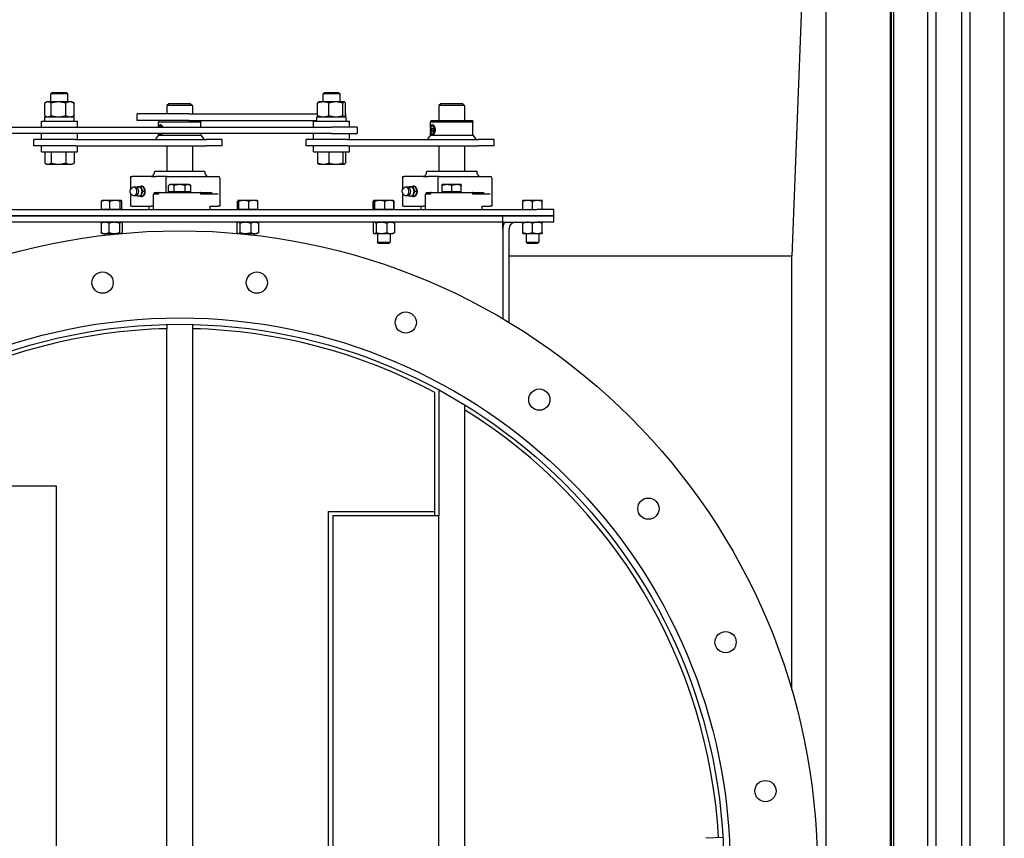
# Model space of a CAD drawing. Header units: inches. Extents: x 18 to 846, y -44 to 561.
# Tile 569 of 637: x 378 to 407, y 462 to 486. Entities that reach past the tile are written whole.
import ezdxf

# ---------------------------------------------------------------- set-up
doc = ezdxf.new("R2010")
doc.units = ezdxf.units.IN
doc.header["$LTSCALE"] = 24
doc.header["$MEASUREMENT"] = 0
doc.layers.add('Visible (ANSI)', color=7, linetype='Continuous', lineweight=30)

msp = doc.modelspace()

# ---------------------------------------------------------------- linework, layer by layer
at = {"layer": 'Visible (ANSI)'}
for p, q in [((403.45343, 415.43668), (403.45343, 505.98668)), ((401.55343, 504.08668), (400.55343, 478.71168)), ((401.55343, 504.08668), (401.55343, 417.33668)), ((403.47343, 504.08668), (403.47343, 417.33668)), ((403.55343, 417.33668), (403.55343, 504.08668)), ((404.55343, 417.33668), (404.55343, 504.08668)), ((404.80343, 417.33668), (404.80343, 504.08668)), ((405.55343, 420.08668), (405.55343, 504.08668)), ((405.80343, 420.08668), (405.80343, 504.08668)), ((406.80343, 417.33668), (406.80343, 504.08668)), ((378.81508, 483.53469), (378.76789, 483.48892)), ((379.26789, 483.48892), (378.76789, 483.48892)), ((378.76789, 483.25368), (378.76789, 483.48892)), ((378.81508, 483.53469), (379.22071, 483.53469)), ((379.22071, 483.53469), (379.26789, 483.48892)), ((379.26789, 483.25368), (379.26789, 483.48892)), ((386.81508, 483.53469), (386.76789, 483.48892)), ((387.26789, 483.48892), (386.76789, 483.48892)), ((386.76789, 483.25368), (386.76789, 483.48892)), ((386.81508, 483.53469), (387.22071, 483.53469)), ((387.22071, 483.53469), (387.26789, 483.48892)), ((387.26789, 483.25368), (387.26789, 483.48892)), ((378.58656, 482.84918), (378.58656, 483.22019)), ((378.64289, 483.25368), (378.60428, 483.23139)), ((378.67791, 483.25368), (378.64289, 483.25368)), ((378.98492, 483.25368), (378.67791, 483.25368)), ((378.76926, 482.84918), (378.76926, 483.22019)), ((379.32491, 483.25368), (378.98492, 483.25368)), ((379.20059, 482.84918), (379.20059, 483.22019)), ((379.39289, 483.25368), (379.32491, 483.25368)), ((379.39289, 483.25368), (379.43151, 483.23139)), ((379.44923, 482.84918), (379.44923, 483.22019)), ((382.24093, 483.21168), (382.17843, 483.14918)), ((382.92843, 483.14918), (382.17843, 483.14918)), ((382.17843, 483.14918), (382.17843, 482.89918)), ((382.24093, 483.21168), (382.86593, 483.21168)), ((382.86593, 483.21168), (382.92843, 483.14918)), ((382.92843, 483.14918), (382.92843, 482.89918)), ((386.61083, 482.84918), (386.61083, 483.22019)), ((386.64289, 483.25368), (386.63703, 483.2503)), ((386.77652, 483.25368), (386.64289, 483.25368)), ((387.14575, 483.25368), (386.77652, 483.25368)), ((386.94222, 482.84918), (386.94222, 483.22019)), ((387.38712, 483.25368), (387.14575, 483.25368)), ((387.34928, 482.84918), (387.34928, 483.22019)), ((387.39289, 483.25368), (387.38712, 483.25368)), ((387.39289, 483.25368), (387.39876, 483.2503)), ((387.42496, 482.84918), (387.42496, 483.22019)), ((390.24093, 483.21168), (390.17843, 483.14918)), ((390.92843, 483.14918), (390.17843, 483.14918)), ((390.17843, 483.14918), (390.17843, 482.71168)), ((390.24093, 483.21168), (390.86593, 483.21168)), ((390.86593, 483.21168), (390.92843, 483.14918)), ((390.92843, 483.14918), (390.92843, 482.71168)), ((378.48639, 482.69068), (379.54939, 482.69068)), ((378.48639, 482.51368), (378.48639, 482.69068)), ((378.58339, 482.81568), (379.45239, 482.81568)), ((378.58339, 482.69068), (378.58339, 482.81568)), ((378.64289, 482.81568), (378.60428, 482.83798)), ((379.39289, 482.81568), (379.43151, 482.83798)), ((379.45239, 482.69068), (379.45239, 482.81568)), ((379.54939, 482.51368), (379.54939, 482.69068)), ((382.81808, 482.89918), (381.30343, 482.89918)), ((381.30343, 482.71168), (381.30343, 482.89918)), ((382.81808, 482.71168), (381.30343, 482.71168)), ((381.9435, 482.71168), (381.92843, 482.65543)), ((382.81808, 482.89918), (386.61083, 482.89918)), ((382.81808, 482.71168), (386.58339, 482.71168)), ((383.16336, 482.71168), (383.17843, 482.65543)), ((386.48639, 482.69068), (387.54939, 482.69068)), ((386.48639, 482.51368), (386.48639, 482.69068)), ((386.58339, 482.81568), (387.45239, 482.81568)), ((386.58339, 482.69068), (386.58339, 482.81568)), ((386.64289, 482.81568), (386.63703, 482.81907)), ((387.39289, 482.81568), (387.39876, 482.81907)), ((387.42496, 482.89918), (387.44183, 482.89918)), ((387.44183, 482.81568), (387.44183, 482.89918)), ((387.45239, 482.69068), (387.45239, 482.81568)), ((387.54939, 482.51368), (387.54939, 482.69068)), ((389.9435, 482.71168), (389.92843, 482.65543)), ((389.9435, 482.71168), (391.16336, 482.71168)), ((391.16336, 482.71168), (391.17843, 482.65543)), ((371.01789, 482.51368), (387.01789, 482.51368)), ((383.17843, 482.65543), (381.92843, 482.65543)), ((381.92843, 482.51368), (381.92843, 482.65543)), ((383.17843, 482.51368), (383.17843, 482.65543)), ((387.76789, 482.51368), (387.01789, 482.51368)), ((387.76789, 482.51368), (387.76789, 482.32618)), ((391.17843, 482.65543), (389.92843, 482.65543)), ((389.92843, 482.47693), (389.92843, 482.65543)), ((389.95742, 482.43043), (389.97019, 482.48456)), ((389.95742, 482.43043), (390.00848, 482.43043)), ((389.97019, 482.37631), (389.95742, 482.43043)), ((389.97019, 482.48456), (389.99572, 482.48456)), ((389.99572, 482.48456), (390.00848, 482.43043)), ((390.00848, 482.43043), (389.99572, 482.37631)), ((391.17843, 482.27098), (391.17843, 482.65543)), ((387.01789, 482.32618), (371.01789, 482.32618)), ((379.49253, 482.14918), (378.26789, 482.14918)), ((378.26789, 481.96168), (378.26789, 482.14918)), ((378.48639, 482.14918), (378.48639, 482.32618)), ((379.49253, 482.14918), (383.34449, 482.14918)), ((379.54939, 482.14918), (379.54939, 482.32618)), ((381.92843, 482.27098), (381.83156, 482.14918)), ((381.92843, 482.27098), (381.92843, 482.32618)), ((381.92843, 482.27098), (381.98295, 482.27098)), ((381.98295, 482.27098), (383.17843, 482.27098)), ((383.17843, 482.27098), (383.17843, 482.32618)), ((383.17843, 482.27098), (383.2753, 482.14918)), ((383.80343, 482.14918), (383.34449, 482.14918)), ((383.80343, 481.96168), (383.80343, 482.14918)), ((387.49253, 482.14918), (386.26789, 482.14918)), ((386.26789, 481.96168), (386.26789, 482.14918)), ((386.48639, 482.14918), (386.48639, 482.32618)), ((387.01789, 482.32618), (387.76789, 482.32618)), ((387.49253, 482.14918), (391.34449, 482.14918)), ((387.54939, 482.14918), (387.54939, 482.32618)), ((389.92843, 482.27098), (389.83156, 482.14918)), ((389.92843, 482.27098), (389.92843, 482.38394)), ((389.92843, 482.27098), (389.98295, 482.27098)), ((389.99572, 482.37631), (389.97019, 482.37631)), ((389.98295, 482.27098), (391.17843, 482.27098)), ((391.17843, 482.27098), (391.2753, 482.14918)), ((391.80343, 482.14918), (391.34449, 482.14918)), ((391.80343, 481.96168), (391.80343, 482.14918)), ((379.49253, 481.96168), (378.26789, 481.96168)), ((378.48639, 481.78468), (378.48639, 481.96168)), ((379.49253, 481.96168), (383.34449, 481.96168)), ((379.54939, 481.78468), (379.54939, 481.96168)), ((382.17843, 481.96168), (382.17843, 481.21168)), ((382.92843, 481.96168), (382.92843, 481.21168)), ((383.80343, 481.96168), (383.34449, 481.96168)), ((387.49253, 481.96168), (386.26789, 481.96168)), ((386.48639, 481.78468), (386.48639, 481.96168)), ((387.49253, 481.96168), (391.34449, 481.96168)), ((387.54939, 481.78468), (387.54939, 481.96168)), ((390.17843, 481.96168), (390.17843, 481.21168)), ((390.92843, 481.96168), (390.92843, 481.21168)), ((391.80343, 481.96168), (391.34449, 481.96168)), ((378.48639, 481.78468), (379.54939, 481.78468)), ((378.58656, 481.78468), (378.58656, 481.45418)), ((378.76926, 481.78468), (378.76926, 481.45418)), ((379.20059, 481.78468), (379.20059, 481.45418)), ((379.44923, 481.78468), (379.44923, 481.45418)), ((386.48639, 481.78468), (387.54939, 481.78468)), ((386.61083, 481.78468), (386.61083, 481.45418)), ((386.94222, 481.78468), (386.94222, 481.45418)), ((387.34928, 481.78468), (387.34928, 481.45418)), ((387.42496, 481.78468), (387.42496, 481.45418)), ((378.64289, 481.42068), (378.60428, 481.44298)), ((378.64289, 481.42068), (378.67791, 481.42068)), ((378.67791, 481.42068), (378.98492, 481.42068)), ((378.98492, 481.42068), (379.32491, 481.42068)), ((379.32491, 481.42068), (379.39289, 481.42068)), ((379.39289, 481.42068), (379.43151, 481.44298)), ((386.64289, 481.42068), (386.63703, 481.42407)), ((386.64289, 481.42068), (386.77652, 481.42068)), ((386.77652, 481.42068), (387.14575, 481.42068)), ((387.14575, 481.42068), (387.38712, 481.42068)), ((387.38712, 481.42068), (387.39289, 481.42068)), ((387.39289, 481.42068), (387.39876, 481.42407)), ((381.11944, 481.05543), (381.14873, 481.05543)), ((381.11944, 480.68952), (381.11944, 481.05543)), ((381.71442, 481.05543), (381.14873, 481.05543)), ((381.71442, 481.05543), (381.85584, 481.05543)), ((381.81918, 481.21168), (383.28768, 481.21168)), ((382.18452, 481.05543), (381.85584, 481.05543)), ((382.14535, 481.00543), (382.14535, 480.58668)), ((382.18452, 481.05543), (383.69093, 481.05543)), ((383.74093, 480.18668), (383.74093, 481.00543)), ((389.11944, 481.05543), (389.14873, 481.05543)), ((389.11944, 480.68952), (389.11944, 481.05543)), ((389.71442, 481.05543), (389.14873, 481.05543)), ((389.71442, 481.05543), (389.85584, 481.05543)), ((389.81918, 481.21168), (391.28768, 481.21168)), ((390.18452, 481.05543), (389.85584, 481.05543)), ((390.14535, 481.00543), (390.14535, 480.58668)), ((390.18452, 481.05543), (391.69093, 481.05543)), ((391.74093, 480.18668), (391.74093, 481.00543)), ((381.12693, 480.69744), (381.15924, 480.72682)), ((381.47913, 480.75885), (381.41302, 480.75885)), ((382.22868, 480.61169), (382.22868, 480.79594)), ((382.27218, 480.82106), (382.23003, 480.79673)), ((382.30884, 480.82106), (382.27218, 480.82106)), ((382.55137, 480.82106), (382.30884, 480.82106)), ((382.38899, 480.61169), (382.38899, 480.79594)), ((382.79596, 480.82106), (382.55137, 480.82106)), ((382.71374, 480.61169), (382.71374, 480.79594)), ((382.83468, 480.82106), (382.79596, 480.82106)), ((382.83468, 480.82106), (382.87683, 480.79673)), ((382.87818, 480.61169), (382.87818, 480.79594)), ((389.12693, 480.69744), (389.15924, 480.72682)), ((389.47913, 480.75885), (389.41302, 480.75885)), ((390.4128, 480.82106), (390.27218, 480.82106)), ((390.27218, 480.61169), (390.27218, 480.79594)), ((390.69405, 480.82106), (390.4128, 480.82106)), ((390.55343, 480.61169), (390.55343, 480.79594)), ((390.83468, 480.82106), (390.69405, 480.82106)), ((390.83468, 480.61169), (390.83468, 480.79594)), ((381.11944, 480.18668), (381.11944, 480.5526)), ((381.12693, 480.54468), (381.15924, 480.5153)), ((381.47913, 480.48326), (381.41302, 480.48326)), ((381.53538, 480.62106), (381.46927, 480.62106)), ((381.77133, 480.53668), (381.77133, 480.08668)), ((381.9332, 480.53668), (381.77133, 480.53668)), ((381.80001, 480.58668), (381.80001, 480.53668)), ((381.80001, 480.58668), (381.9332, 480.58668)), ((381.9332, 480.58668), (381.9332, 480.53668)), ((381.94431, 480.58668), (381.9332, 480.58668)), ((381.94431, 480.58668), (383.16255, 480.58668)), ((382.38899, 480.61169), (382.22868, 480.61169)), ((382.3003, 480.61169), (382.3003, 480.58668)), ((382.71374, 480.61169), (382.38899, 480.61169)), ((382.87818, 480.61169), (382.71374, 480.61169)), ((382.80655, 480.61169), (382.80655, 480.58668)), ((383.17365, 480.58668), (383.16255, 480.58668)), ((383.17365, 480.58668), (383.49792, 480.58668)), ((383.17365, 480.53668), (383.17365, 480.58668)), ((383.68253, 480.53668), (383.17365, 480.53668)), ((383.49792, 480.53668), (383.49792, 480.58668)), ((389.11944, 480.18668), (389.11944, 480.5526)), ((389.12693, 480.54468), (389.15924, 480.5153)), ((389.47913, 480.48326), (389.41302, 480.48326)), ((389.53538, 480.62106), (389.46927, 480.62106)), ((389.77133, 480.53668), (389.77133, 480.08668)), ((389.9332, 480.53668), (389.77133, 480.53668)), ((389.80001, 480.58668), (389.80001, 480.53668)), ((389.80001, 480.58668), (389.9332, 480.58668)), ((389.9332, 480.58668), (389.9332, 480.53668)), ((389.94431, 480.58668), (389.9332, 480.58668)), ((389.94431, 480.58668), (391.16255, 480.58668)), ((390.55343, 480.61169), (390.27218, 480.61169)), ((390.3003, 480.61169), (390.3003, 480.58668)), ((390.83468, 480.61169), (390.55343, 480.61169)), ((390.80655, 480.61169), (390.80655, 480.58668)), ((391.17365, 480.58668), (391.16255, 480.58668)), ((391.17365, 480.58668), (391.49792, 480.58668)), ((391.17365, 480.53668), (391.17365, 480.58668)), ((391.68253, 480.53668), (391.17365, 480.53668)), ((391.49792, 480.53668), (391.49792, 480.58668)), ((372.05343, 480.08668), (393.05343, 480.08668)), ((380.25018, 480.08669), (380.25018, 480.32959)), ((380.37596, 480.08669), (380.25018, 480.08669)), ((380.27243, 480.35469), (380.2688, 480.35259)), ((380.37596, 480.35469), (380.27243, 480.35469)), ((380.27243, 480.08669), (380.27243, 480.08668)), ((380.65338, 480.35469), (380.37596, 480.35469)), ((380.50175, 480.08669), (380.37596, 480.08669)), ((380.50175, 480.08669), (380.50175, 480.32959)), ((380.65338, 480.08669), (380.50175, 480.08669)), ((380.83084, 480.35469), (380.65338, 480.35469)), ((380.805, 480.08669), (380.65338, 480.08669)), ((380.805, 480.08669), (380.805, 480.32959)), ((380.83084, 480.08669), (380.805, 480.08669)), ((380.83443, 480.35469), (380.83084, 480.35469)), ((380.85668, 480.08669), (380.83084, 480.08669)), ((380.83443, 480.35469), (380.83806, 480.35259)), ((380.83443, 480.08669), (380.83443, 480.08668)), ((380.85668, 480.08669), (380.85668, 480.32959)), ((381.14873, 480.18668), (381.11944, 480.18668)), ((381.14873, 480.18668), (381.71442, 480.18668)), ((381.656, 480.08668), (381.656, 480.18668)), ((381.77022, 480.18668), (381.71442, 480.18668)), ((381.77022, 480.18668), (381.77022, 480.08668)), ((383.44865, 480.18668), (383.68253, 480.18668)), ((383.44865, 480.08668), (383.44865, 480.18668)), ((383.45086, 480.08668), (383.45086, 480.18668)), ((383.74093, 480.18668), (383.68253, 480.18668)), ((384.25634, 480.08669), (384.25634, 480.32959)), ((384.27412, 480.08669), (384.25634, 480.08669)), ((384.27243, 480.35469), (384.27073, 480.3537)), ((384.27412, 480.35469), (384.27243, 480.35469)), ((384.27243, 480.08669), (384.27243, 480.08668)), ((384.44045, 480.35469), (384.27412, 480.35469)), ((384.2919, 480.08669), (384.27412, 480.08669)), ((384.2919, 480.08669), (384.2919, 480.32959)), ((384.44045, 480.08669), (384.2919, 480.08669)), ((384.71975, 480.35469), (384.44045, 480.35469)), ((384.58899, 480.08669), (384.44045, 480.08669)), ((384.58899, 480.08669), (384.58899, 480.32959)), ((384.71975, 480.08669), (384.58899, 480.08669)), ((384.83443, 480.35469), (384.71975, 480.35469)), ((384.85052, 480.08669), (384.71975, 480.08669)), ((384.83443, 480.35469), (384.83613, 480.3537)), ((384.83443, 480.08669), (384.83443, 480.08668)), ((384.85052, 480.08669), (384.85052, 480.32959)), ((388.24255, 480.08669), (388.24255, 480.32959)), ((388.25634, 480.08669), (388.24255, 480.08669)), ((388.25634, 480.08669), (388.25634, 480.32959)), ((388.27412, 480.08669), (388.25634, 480.08669)), ((388.27073, 480.3537), (388.26462, 480.35018)), ((388.27243, 480.35469), (388.27073, 480.3537)), ((388.27412, 480.35469), (388.27243, 480.35469)), ((388.27243, 480.08669), (388.27243, 480.08668)), ((388.44045, 480.35469), (388.27412, 480.35469)), ((388.2919, 480.08669), (388.27412, 480.08669)), ((388.2919, 480.08669), (388.2919, 480.32959)), ((388.44045, 480.08669), (388.2919, 480.08669)), ((388.71975, 480.35469), (388.44045, 480.35469)), ((388.58899, 480.08669), (388.44045, 480.08669)), ((388.58899, 480.08669), (388.58899, 480.32959)), ((388.71975, 480.08669), (388.58899, 480.08669)), ((388.83443, 480.35469), (388.71975, 480.35469)), ((388.85052, 480.08669), (388.71975, 480.08669)), ((388.83443, 480.35469), (388.83613, 480.3537)), ((388.83443, 480.08669), (388.83443, 480.08668)), ((388.83613, 480.3537), (388.84224, 480.35018)), ((388.85052, 480.08669), (388.85052, 480.32959)), ((388.86431, 480.08669), (388.85052, 480.08669)), ((388.86431, 480.08669), (388.86431, 480.32959)), ((389.14873, 480.18668), (389.11944, 480.18668)), ((389.14873, 480.18668), (389.71442, 480.18668)), ((389.656, 480.08668), (389.656, 480.18668)), ((389.77022, 480.18668), (389.71442, 480.18668)), ((389.77022, 480.18668), (389.77022, 480.08668)), ((391.44865, 480.18668), (391.68253, 480.18668)), ((391.44865, 480.08668), (391.44865, 480.18668)), ((391.45086, 480.08668), (391.45086, 480.18668)), ((391.74093, 480.18668), (391.68253, 480.18668)), ((392.78793, 480.35468), (392.64743, 480.35468)), ((392.64743, 480.08668), (392.64743, 480.32958)), ((393.06893, 480.35468), (392.78793, 480.35468)), ((392.92843, 480.08668), (392.92843, 480.32958)), ((393.55343, 480.08668), (393.05343, 480.08668)), ((393.20943, 480.35468), (393.06893, 480.35468)), ((393.20943, 480.08668), (393.20943, 480.32958)), ((393.55343, 479.89918), (393.55343, 480.08668)), ((372.05343, 479.89918), (393.05343, 479.89918)), ((392.05343, 479.89918), (373.05343, 479.89918)), ((393.05343, 479.89918), (392.05343, 479.89918)), ((392.05343, 479.71168), (392.05343, 479.89918)), ((392.05343, 479.71168), (392.05343, 479.89918)), ((393.55343, 479.89918), (393.05343, 479.89918)), ((393.05343, 479.89918), (393.55343, 479.89918)), ((393.55343, 479.71168), (393.55343, 479.89918)), ((392.05343, 479.71168), (373.05343, 479.71168)), ((380.24048, 479.68654), (380.24048, 479.40783)), ((380.27193, 479.71168), (380.26291, 479.70647)), ((380.47306, 479.68654), (380.47306, 479.40783)), ((380.786, 479.68654), (380.786, 479.40783)), ((380.83493, 479.71168), (380.84395, 479.70647)), ((380.86637, 479.68654), (380.86637, 479.40783)), ((384.23833, 479.68654), (384.23833, 479.40783)), ((384.27193, 479.71168), (384.26089, 479.70531)), ((384.32678, 479.68654), (384.32678, 479.40783)), ((384.64188, 479.68654), (384.64188, 479.40783)), ((384.83493, 479.71168), (384.84597, 479.70531)), ((384.86853, 479.68654), (384.86853, 479.40783)), ((388.23833, 479.68654), (388.23833, 479.40783)), ((388.27193, 479.71168), (388.26089, 479.70531)), ((388.32678, 479.68654), (388.32678, 479.40783)), ((388.64188, 479.68654), (388.64188, 479.40783)), ((388.83493, 479.71168), (388.84597, 479.70531)), ((388.86853, 479.68654), (388.86853, 479.40783)), ((392.05343, 479.71168), (393.05343, 479.71168)), ((392.05343, 479.52418), (392.05343, 479.71168)), ((392.05343, 479.52418), (392.05343, 476.87685)), ((392.24093, 476.76518), (392.24093, 479.52418)), ((392.64693, 479.40783), (392.64693, 479.68654)), ((392.92843, 479.40783), (392.92843, 479.68654)), ((393.55343, 479.71168), (393.05343, 479.71168)), ((393.20993, 479.40783), (393.20993, 479.68654)), ((380.27193, 479.38268), (380.26291, 479.38789)), ((380.27193, 479.38268), (380.35677, 479.38268)), ((380.35677, 479.38268), (380.62953, 479.38268)), ((380.36593, 479.38268), (380.36593, 479.33364)), ((380.62953, 479.38268), (380.82619, 479.38268)), ((380.74093, 479.38268), (380.74093, 479.37387)), ((380.82619, 479.38268), (380.83405, 479.38268)), ((380.8351, 479.38278), (380.84395, 479.38789)), ((384.27176, 479.38278), (384.26089, 479.38906)), ((384.27281, 479.38268), (384.28255, 479.38268)), ((384.28255, 479.38268), (384.48433, 479.38268)), ((384.36593, 479.38268), (384.36593, 479.37387)), ((384.48433, 479.38268), (384.7552, 479.38268)), ((384.74093, 479.38268), (384.74093, 479.33364)), ((384.7552, 479.38268), (384.83493, 479.38268)), ((384.83493, 479.38268), (384.84597, 479.38906)), ((388.27193, 479.38268), (388.26089, 479.38906)), ((388.27193, 479.38268), (388.28255, 479.38268)), ((388.28255, 479.38268), (388.48433, 479.38268)), ((388.36593, 479.38268), (388.36593, 479.12385)), ((388.48433, 479.38268), (388.7552, 479.38268)), ((388.74093, 479.38268), (388.74093, 479.12385)), ((388.7552, 479.38268), (388.83493, 479.38268)), ((388.83493, 479.38268), (388.84597, 479.38906)), ((392.64693, 479.38268), (392.78768, 479.38268)), ((392.74093, 479.38268), (392.74093, 479.12385)), ((392.78768, 479.38268), (393.06918, 479.38268)), ((393.06918, 479.38268), (393.20993, 479.38268)), ((393.11593, 479.38268), (393.11593, 479.12385)), ((388.36593, 479.12385), (388.74093, 479.12385)), ((388.40427, 479.08668), (388.36593, 479.12385)), ((388.70259, 479.08668), (388.40427, 479.08668)), ((388.70259, 479.08668), (388.74093, 479.12385)), ((392.74093, 479.12385), (393.11593, 479.12385)), ((392.77927, 479.08668), (392.74093, 479.12385)), ((393.07759, 479.08668), (392.77927, 479.08668)), ((393.07759, 479.08668), (393.11593, 479.12385)), ((400.55343, 478.71168), (392.24093, 478.71168)), ((400.55343, 465.96168), (400.55343, 478.71168)), ((382.17843, 476.70729), (382.17843, 476.58225)), ((382.92843, 476.70729), (382.92843, 476.58225)), ((382.17843, 444.84111), (382.17843, 476.58225)), ((382.92843, 476.58225), (382.92843, 444.84111)), ((390.05343, 471.20331), (390.05343, 474.70331)), ((390.17843, 474.77793), (390.17843, 471.07831)), ((390.92843, 474.34471), (390.92843, 474.19779)), ((390.92843, 474.19779), (390.92843, 447.22558)), ((378.92843, 471.95331), (375.05343, 471.95331)), ((378.92843, 449.47006), (378.92843, 471.95331)), ((386.92843, 471.20331), (390.05343, 471.20331)), ((386.92843, 450.22006), (386.92843, 471.20331)), ((390.05343, 471.07831), (390.05343, 471.20331)), ((390.17843, 471.07831), (387.05343, 471.07831)), ((387.05343, 471.07831), (387.05343, 450.34506)), ((390.17843, 450.34506), (390.17843, 471.07831)), ((398.5277, 461.61877), (398.0285, 461.59042))]:
    msp.add_line(p, q, dxfattribs=at)
for centre, radius in [((382.55343, 460.71168), 18.75), ((380.28554, 477.93804), 0.3125), ((384.82132, 477.93804), 0.3125), ((382.55343, 460.71168), 16.1875), ((389.20255, 476.76409), 0.3125), ((382.55343, 460.71168), 16), ((393.13066, 474.4962), 0.3125), ((396.33794, 471.28891), 0.3125), ((398.60584, 467.36081), 0.3125), ((399.77978, 462.97958), 0.3125)]:
    msp.add_circle(centre, radius, dxfattribs=at)
for centre, radius, start, end in [((381.63168, 481.21168), 0.1875, 303.55731, 0), ((383.47518, 481.21168), 0.1875, 180, 236.44269), ((383.69093, 481.00543), 0.05, 0, 90), ((389.63168, 481.21168), 0.1875, 303.55731, 0), ((391.47518, 481.21168), 0.1875, 180, 236.44269), ((391.69093, 481.00543), 0.05, 0, 90), ((381.22404, 480.62106), 0.12795, 35.043536, 105.134486), ((389.22404, 480.62106), 0.12795, 35.043536, 105.134486), ((381.22404, 480.62106), 0.12795, 254.865514, 324.956464), ((389.22404, 480.62106), 0.12795, 254.865514, 324.956464), ((392.42843, 479.52418), 0.375, 150, 180), ((392.42843, 479.52418), 0.1875, 90, 180), ((382.55343, 460.71168), 15.875, 91.35357, 118.192861), ((382.55343, 460.71168), 15.875, 61.807139, 88.64643), ((382.55343, 460.71168), 15.875, 3.25, 58.159322)]:
    msp.add_arc(centre, radius, start, end, dxfattribs=at)
for centre, major_axis, ratio, start_param, end_param in [((381.98936, 482.43043), (0, 0.15625), 0.40848832, 0.6410601, 1.00889045), ((381.98295, 482.43043), (0, 0.1232), 0.40848832, 5.45434424, 7.11202637), ((381.98936, 482.43043), (0, 0.15625), 0.40848832, 0.0499045, 0.6410601), ((381.98936, 482.43043), (0, -0.15625), 0.40848832, 2.13270221, 2.50053255), ((389.98936, 482.43043), (0, 0.15625), 0.40848832, 0.6410601, 2.50053255), ((389.98936, 482.43043), (0, 0.15625), 0.40848832, 0.0499045, 0.6410601), ((389.98936, 482.43043), (0, -0.15625), 0.40848832, 0.6410601, 2.50053255), ((381.98936, 482.43043), (0, 0.15625), 0.40848832, 2.30123975, 2.50053255), ((381.98936, 482.43043), (0, -0.15625), 0.40848832, 5.6421252, 6.23328081), ((381.98295, 482.43043), (0, -0.1232), 0.40848832, 5.72117409, 6.84519653), ((381.98936, 482.43043), (0, -0.15625), 0.40848832, 0.6410601, 0.8403529), ((389.98936, 482.43043), (0, -0.15625), 0.40848832, 5.6421252, 6.23328081), ((381.20734, 480.62106), (0, 0.12575), 0.70710678, 2.5699821, 6.85479586), ((381.34806, 480.62106), (0, 0.1378), 0.70710678, 0, 0.63680804), ((381.27642, 480.62106), (0, -0.10433), 0.70710678, 0.78949219, 2.35210046), ((381.34806, 480.62106), (0, 0.1378), 0.70710678, 5.23598776, 6.28318531), ((381.43158, 480.62106), (0, -0.15625), 0.70710678, 5.79224464, 9.91571863), ((381.34806, 480.62106), (0, -0.1378), 0.70710678, 1.04719755, 2.0943951), ((381.45367, 480.62106), (0, -0.125), 0.70710678, 0.50126686, 2.6403258), ((389.20734, 480.62106), (0, 0.12575), 0.70710678, 2.5699821, 6.85479586), ((389.34806, 480.62106), (0, 0.1378), 0.70710678, 0, 0.63680804), ((389.27642, 480.62106), (0, -0.10433), 0.70710678, 0.78949219, 2.35210046), ((389.34806, 480.62106), (0, 0.1378), 0.70710678, 5.23598776, 6.28318531), ((389.43158, 480.62106), (0, -0.15625), 0.70710678, 5.79224464, 9.91571863), ((389.34806, 480.62106), (0, -0.1378), 0.70710678, 1.04719755, 2.0943951), ((389.45367, 480.62106), (0, -0.125), 0.70710678, 0.50126686, 2.6403258), ((381.34806, 480.62106), (0, -0.1378), 0.70710678, 5.64637727, 6.28318531), ((381.34806, 480.62106), (0, -0.1378), 0.70710678, 0, 1.04719755), ((389.34806, 480.62106), (0, -0.1378), 0.70710678, 5.64637727, 6.28318531), ((389.34806, 480.62106), (0, -0.1378), 0.70710678, 0, 1.04719755)]:
    msp.add_ellipse(centre, major_axis=major_axis, ratio=ratio, start_param=start_param, end_param=end_param, dxfattribs=at)
msp.add_ellipse((389.98295, 482.43043), major_axis=(0, -0.1232), ratio=0.40848832, dxfattribs=at)
for points, weights in [([(378.67791, 483.25368), (378.63551, 483.25368), (378.58656, 483.22019)], [1, 1.0379548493, 1]), ([(378.76926, 483.22019), (378.7203, 483.25368), (378.67791, 483.25368)], [1, 1.0379548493, 1]), ([(378.98492, 483.25368), (378.88483, 483.25368), (378.76926, 483.22019)], [1, 1.0379548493, 1]), ([(379.20059, 483.22019), (379.08502, 483.25368), (378.98492, 483.25368)], [1, 1.0379548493, 1]), ([(379.32491, 483.25368), (379.26721, 483.25368), (379.20059, 483.22019)], [1, 1.0379548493, 1]), ([(379.44923, 483.22019), (379.38261, 483.25368), (379.32491, 483.25368)], [1, 1.0379548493, 1]), ([(379.43151, 483.23139), (379.44017, 483.22639), (379.44923, 483.22019)], [1.01118263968, 1.00681498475, 1]), ([(386.77652, 483.25368), (386.69962, 483.25368), (386.61083, 483.22019)], [1, 1.0379548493, 1]), ([(386.61083, 483.22019), (386.62477, 483.24322), (386.63703, 483.2503)], [1, 1.02579049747, 1.01653146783]), ([(386.94222, 483.22019), (386.85342, 483.25368), (386.77652, 483.25368)], [1, 1.0379548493, 1]), ([(387.14575, 483.25368), (387.05129, 483.25368), (386.94222, 483.22019)], [1, 1.0379548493, 1]), ([(387.34928, 483.22019), (387.24021, 483.25368), (387.14575, 483.25368)], [1, 1.0379548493, 1]), ([(387.38712, 483.25368), (387.36956, 483.25368), (387.34928, 483.22019)], [1, 1.0379548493, 1]), ([(387.42496, 483.22019), (387.40468, 483.25368), (387.38712, 483.25368)], [1, 1.0379548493, 1]), ([(378.58656, 482.84918), (378.63551, 482.81568), (378.67791, 482.81568)], [1, 1.0379548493, 1]), ([(378.67791, 482.81568), (378.7203, 482.81568), (378.76926, 482.84918)], [1, 1.0379548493, 1]), ([(378.76926, 482.84918), (378.88483, 482.81568), (378.98492, 482.81568)], [1, 1.0379548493, 1]), ([(378.98492, 482.81568), (379.08502, 482.81568), (379.20059, 482.84918)], [1, 1.0379548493, 1]), ([(379.20059, 482.84918), (379.26721, 482.81568), (379.32491, 482.81568)], [1, 1.0379548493, 1]), ([(379.32491, 482.81568), (379.38261, 482.81568), (379.44923, 482.84918)], [1, 1.0379548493, 1]), ([(379.44923, 482.84918), (379.44017, 482.84298), (379.43151, 482.83798)], [1, 1.00681498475, 1.01118263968]), ([(386.63703, 482.81907), (386.62477, 482.82615), (386.61083, 482.84918)], [1.01653146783, 1.02579049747, 1]), ([(386.61083, 482.84918), (386.69962, 482.81568), (386.77652, 482.81568)], [1, 1.0379548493, 1]), ([(386.77652, 482.81568), (386.85342, 482.81568), (386.94222, 482.84918)], [1, 1.0379548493, 1]), ([(386.94222, 482.84918), (387.05129, 482.81568), (387.14575, 482.81568)], [1, 1.0379548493, 1]), ([(387.14575, 482.81568), (387.24021, 482.81568), (387.34928, 482.84918)], [1, 1.0379548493, 1]), ([(387.34928, 482.84918), (387.36956, 482.81568), (387.38712, 482.81568)], [1, 1.0379548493, 1]), ([(387.38712, 482.81568), (387.40468, 482.81568), (387.42496, 482.84918)], [1, 1.0379548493, 1]), ([(378.58656, 481.45418), (378.63551, 481.42068), (378.67791, 481.42068)], [1, 1.0379548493, 1]), ([(378.67791, 481.42068), (378.7203, 481.42068), (378.76926, 481.45418)], [1, 1.0379548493, 1]), ([(378.76926, 481.45418), (378.88483, 481.42068), (378.98492, 481.42068)], [1, 1.0379548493, 1]), ([(378.98492, 481.42068), (379.08502, 481.42068), (379.20059, 481.45418)], [1, 1.0379548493, 1]), ([(379.20059, 481.45418), (379.26721, 481.42068), (379.32491, 481.42068)], [1, 1.0379548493, 1]), ([(379.32491, 481.42068), (379.38261, 481.42068), (379.44923, 481.45418)], [1, 1.0379548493, 1]), ([(379.44923, 481.45418), (379.44017, 481.44798), (379.43151, 481.44298)], [1, 1.00681498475, 1.01118263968]), ([(386.61083, 481.45418), (386.69962, 481.42068), (386.77652, 481.42068)], [1, 1.0379548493, 1]), ([(386.63703, 481.42407), (386.62477, 481.43115), (386.61083, 481.45418)], [1.01653146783, 1.02579049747, 1]), ([(386.77652, 481.42068), (386.85342, 481.42068), (386.94222, 481.45418)], [1, 1.0379548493, 1]), ([(386.94222, 481.45418), (387.05129, 481.42068), (387.14575, 481.42068)], [1, 1.0379548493, 1]), ([(387.14575, 481.42068), (387.24021, 481.42068), (387.34928, 481.45418)], [1, 1.0379548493, 1]), ([(387.34928, 481.45418), (387.36956, 481.42068), (387.38712, 481.42068)], [1, 1.0379548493, 1]), ([(387.38712, 481.42068), (387.40468, 481.42068), (387.42496, 481.45418)], [1, 1.0379548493, 1]), ([(381.28509, 480.73351), (381.29202, 480.74567), (381.30051, 480.75885)], [1.01723833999, 1.0132325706, 1]), ([(381.30051, 480.75885), (381.32195, 480.75885), (381.34806, 480.75885)], [1, 1.0379548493, 1]), ([(381.34806, 480.75885), (381.37417, 480.75885), (381.41302, 480.75885)], [1, 1.0379548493, 1]), ([(381.41302, 480.75885), (381.41939, 480.72193), (381.43244, 480.68996)], [1, 1.0379548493, 1]), ([(381.43244, 480.68996), (381.4455, 480.65798), (381.46927, 480.62106)], [1, 1.0379548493, 1]), ([(381.51596, 480.68996), (381.5029, 480.72193), (381.47913, 480.75885)], [1, 1.0379548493, 1]), ([(381.53538, 480.62106), (381.52901, 480.65798), (381.51596, 480.68996)], [1, 1.0379548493, 1]), ([(382.30884, 480.82106), (382.27163, 480.82106), (382.22868, 480.79594)], [1, 1.0379548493, 1]), ([(382.38899, 480.79594), (382.34604, 480.82106), (382.30884, 480.82106)], [1, 1.0379548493, 1]), ([(382.55137, 480.82106), (382.47601, 480.82106), (382.38899, 480.79594)], [1, 1.0379548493, 1]), ([(382.71374, 480.79594), (382.62673, 480.82106), (382.55137, 480.82106)], [1, 1.0379548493, 1]), ([(382.79596, 480.82106), (382.7578, 480.82106), (382.71374, 480.79594)], [1, 1.0379548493, 1]), ([(382.87818, 480.79594), (382.83412, 480.82106), (382.79596, 480.82106)], [1, 1.0379548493, 1]), ([(382.87683, 480.79673), (382.8775, 480.79634), (382.87818, 480.79594)], [1.00113553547, 1.00057652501, 1]), ([(389.28509, 480.73351), (389.29202, 480.74567), (389.30051, 480.75885)], [1.01723833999, 1.0132325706, 1]), ([(389.30051, 480.75885), (389.32195, 480.75885), (389.34806, 480.75885)], [1, 1.0379548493, 1]), ([(389.34806, 480.75885), (389.37417, 480.75885), (389.41302, 480.75885)], [1, 1.0379548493, 1]), ([(389.41302, 480.75885), (389.41939, 480.72193), (389.43244, 480.68996)], [1, 1.0379548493, 1]), ([(389.43244, 480.68996), (389.4455, 480.65798), (389.46927, 480.62106)], [1, 1.0379548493, 1]), ([(389.51596, 480.68996), (389.5029, 480.72193), (389.47913, 480.75885)], [1, 1.0379548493, 1]), ([(389.53538, 480.62106), (389.52901, 480.65798), (389.51596, 480.68996)], [1, 1.0379548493, 1]), ([(390.27218, 480.79594), (390.27218, 480.82106), (390.27218, 480.82106)], [1, 1.0379548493, 1]), ([(390.4128, 480.82106), (390.34754, 480.82106), (390.27218, 480.79594)], [1, 1.0379548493, 1]), ([(390.55343, 480.79594), (390.47807, 480.82106), (390.4128, 480.82106)], [1, 1.0379548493, 1]), ([(390.69405, 480.82106), (390.62879, 480.82106), (390.55343, 480.79594)], [1, 1.0379548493, 1]), ([(390.83468, 480.79594), (390.75932, 480.82106), (390.69405, 480.82106)], [1, 1.0379548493, 1]), ([(390.83468, 480.82106), (390.83468, 480.82106), (390.83468, 480.79594)], [1, 1.0379548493, 1]), ([(381.30051, 480.48326), (381.29202, 480.49645), (381.28509, 480.50861)], [1, 1.0132325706, 1.01723833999]), ([(381.34806, 480.48326), (381.32195, 480.48326), (381.30051, 480.48326)], [1, 1.0379548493, 1]), ([(381.41302, 480.48326), (381.37417, 480.48326), (381.34806, 480.48326)], [1, 1.0379548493, 1]), ([(381.43244, 480.55216), (381.41939, 480.52018), (381.41302, 480.48326)], [1, 1.0379548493, 1]), ([(381.46927, 480.62106), (381.4455, 480.58414), (381.43244, 480.55216)], [1, 1.0379548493, 1]), ([(381.47913, 480.48326), (381.5029, 480.52018), (381.51596, 480.55216)], [1, 1.0379548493, 1]), ([(381.51596, 480.55216), (381.52901, 480.58414), (381.53538, 480.62106)], [1, 1.0379548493, 1]), ([(389.30051, 480.48326), (389.29202, 480.49645), (389.28509, 480.50861)], [1, 1.0132325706, 1.01723833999]), ([(389.34806, 480.48326), (389.32195, 480.48326), (389.30051, 480.48326)], [1, 1.0379548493, 1]), ([(389.41302, 480.48326), (389.37417, 480.48326), (389.34806, 480.48326)], [1, 1.0379548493, 1]), ([(389.43244, 480.55216), (389.41939, 480.52018), (389.41302, 480.48326)], [1, 1.0379548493, 1]), ([(389.46927, 480.62106), (389.4455, 480.58414), (389.43244, 480.55216)], [1, 1.0379548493, 1]), ([(389.47913, 480.48326), (389.5029, 480.52018), (389.51596, 480.55216)], [1, 1.0379548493, 1]), ([(389.51596, 480.55216), (389.52901, 480.58414), (389.53538, 480.62106)], [1, 1.0379548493, 1]), ([(380.37596, 480.35469), (380.31759, 480.35469), (380.25018, 480.32959)], [1, 1.0379548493, 1]), ([(380.25018, 480.32959), (380.2601, 480.34757), (380.2688, 480.35259)], [1, 1.02689674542, 1.01567267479]), ([(380.50175, 480.32959), (380.43434, 480.35469), (380.37596, 480.35469)], [1, 1.0379548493, 1]), ([(380.65338, 480.35469), (380.58301, 480.35469), (380.50175, 480.32959)], [1, 1.0379548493, 1]), ([(380.805, 480.32959), (380.72375, 480.35469), (380.65338, 480.35469)], [1, 1.0379548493, 1]), ([(380.83084, 480.35469), (380.81885, 480.35469), (380.805, 480.32959)], [1, 1.0379548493, 1]), ([(380.85668, 480.32959), (380.84283, 480.35469), (380.83084, 480.35469)], [1, 1.0379548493, 1]), ([(384.27412, 480.35469), (384.26587, 480.35469), (384.25634, 480.32959)], [1, 1.0379548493, 1]), ([(384.2919, 480.32959), (384.28237, 480.35469), (384.27412, 480.35469)], [1, 1.0379548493, 1]), ([(384.44045, 480.35469), (384.37151, 480.35469), (384.2919, 480.32959)], [1, 1.0379548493, 1]), ([(384.58899, 480.32959), (384.50939, 480.35469), (384.44045, 480.35469)], [1, 1.0379548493, 1]), ([(384.71975, 480.35469), (384.65907, 480.35469), (384.58899, 480.32959)], [1, 1.0379548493, 1]), ([(384.85052, 480.32959), (384.78044, 480.35469), (384.71975, 480.35469)], [1, 1.0379548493, 1]), ([(384.83613, 480.3537), (384.84283, 480.34984), (384.85052, 480.32959)], [1.01210584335, 1.03039692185, 1]), ([(388.26879, 480.35227), (388.25651, 480.34704), (388.24255, 480.32959)], [1.01631442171, 1.02608635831, 1]), ([(388.27412, 480.35469), (388.26587, 480.35469), (388.25634, 480.32959)], [1, 1.0379548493, 1]), ([(388.2919, 480.32959), (388.28237, 480.35469), (388.27412, 480.35469)], [1, 1.0379548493, 1]), ([(388.44045, 480.35469), (388.37151, 480.35469), (388.2919, 480.32959)], [1, 1.0379548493, 1]), ([(388.58899, 480.32959), (388.50939, 480.35469), (388.44045, 480.35469)], [1, 1.0379548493, 1]), ([(388.71975, 480.35469), (388.65907, 480.35469), (388.58899, 480.32959)], [1, 1.0379548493, 1]), ([(388.85052, 480.32959), (388.78044, 480.35469), (388.71975, 480.35469)], [1, 1.0379548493, 1]), ([(388.83613, 480.3537), (388.84283, 480.34984), (388.85052, 480.32959)], [1.01210584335, 1.03039692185, 1]), ([(388.84224, 480.35018), (388.85263, 480.34418), (388.86431, 480.32959)], [1.01858235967, 1.02171554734, 1]), ([(388.86431, 480.32959), (388.85605, 480.33287), (388.84807, 480.33569)], [1, 1.00479708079, 1.00838156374]), ([(392.64743, 480.32958), (392.64743, 480.35468), (392.64743, 480.35468)], [1, 1.0379548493, 1]), ([(392.78793, 480.35468), (392.72272, 480.35468), (392.64743, 480.32958)], [1, 1.0379548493, 1]), ([(392.92843, 480.32958), (392.85314, 480.35468), (392.78793, 480.35468)], [1, 1.0379548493, 1]), ([(393.06893, 480.35468), (393.00372, 480.35468), (392.92843, 480.32958)], [1, 1.0379548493, 1]), ([(393.20943, 480.32958), (393.13414, 480.35468), (393.06893, 480.35468)], [1, 1.0379548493, 1]), ([(393.20943, 480.35468), (393.20943, 480.35468), (393.20943, 480.32958)], [1, 1.0379548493, 1]), ([(380.35677, 479.71168), (380.3028, 479.71168), (380.24048, 479.68654)], [1, 1.0379548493, 1]), ([(380.24048, 479.68654), (380.25233, 479.70036), (380.26291, 479.70647)], [1, 1.02051902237, 1.01885219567]), ([(380.47306, 479.68654), (380.41074, 479.71168), (380.35677, 479.71168)], [1, 1.0379548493, 1]), ([(380.62953, 479.71168), (380.55691, 479.71168), (380.47306, 479.68654)], [1, 1.0379548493, 1]), ([(380.786, 479.68654), (380.70215, 479.71168), (380.62953, 479.71168)], [1, 1.0379548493, 1]), ([(380.82619, 479.71168), (380.80754, 479.71168), (380.786, 479.68654)], [1, 1.0379548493, 1]), ([(380.86637, 479.68654), (380.84484, 479.71168), (380.82619, 479.71168)], [1, 1.0379548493, 1]), ([(384.28255, 479.71168), (384.26203, 479.71168), (384.23833, 479.68654)], [1, 1.0379548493, 1]), ([(384.32678, 479.68654), (384.30308, 479.71168), (384.28255, 479.71168)], [1, 1.0379548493, 1]), ([(384.48433, 479.71168), (384.41121, 479.71168), (384.32678, 479.68654)], [1, 1.0379548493, 1]), ([(384.64188, 479.68654), (384.55745, 479.71168), (384.48433, 479.71168)], [1, 1.0379548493, 1]), ([(384.7552, 479.71168), (384.70261, 479.71168), (384.64188, 479.68654)], [1, 1.0379548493, 1]), ([(384.86853, 479.68654), (384.8078, 479.71168), (384.7552, 479.71168)], [1, 1.0379548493, 1]), ([(384.84597, 479.70531), (384.85666, 479.69914), (384.86853, 479.68654)], [1.01897229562, 1.01866543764, 1]), ([(388.28255, 479.71168), (388.26203, 479.71168), (388.23833, 479.68654)], [1, 1.0379548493, 1]), ([(388.32678, 479.68654), (388.30308, 479.71168), (388.28255, 479.71168)], [1, 1.0379548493, 1]), ([(388.48433, 479.71168), (388.41121, 479.71168), (388.32678, 479.68654)], [1, 1.0379548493, 1]), ([(388.64188, 479.68654), (388.55745, 479.71168), (388.48433, 479.71168)], [1, 1.0379548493, 1]), ([(388.7552, 479.71168), (388.70261, 479.71168), (388.64188, 479.68654)], [1, 1.0379548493, 1]), ([(388.86853, 479.68654), (388.8078, 479.71168), (388.7552, 479.71168)], [1, 1.0379548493, 1]), ([(388.84597, 479.70531), (388.85666, 479.69914), (388.86853, 479.68654)], [1.01897229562, 1.01866543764, 1]), ([(392.64693, 479.68654), (392.64693, 479.71168), (392.64693, 479.71168)], [1, 1.0379548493, 1]), ([(392.78768, 479.71168), (392.72236, 479.71168), (392.64693, 479.68654)], [1, 1.0379548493, 1]), ([(392.92843, 479.68654), (392.853, 479.71168), (392.78768, 479.71168)], [1, 1.0379548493, 1]), ([(393.06918, 479.71168), (393.00386, 479.71168), (392.92843, 479.68654)], [1, 1.0379548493, 1]), ([(393.20993, 479.68654), (393.1345, 479.71168), (393.06918, 479.71168)], [1, 1.0379548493, 1]), ([(393.20993, 479.71168), (393.20993, 479.71168), (393.20993, 479.68654)], [1, 1.0379548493, 1]), ([(380.24048, 479.40783), (380.3028, 479.38268), (380.35677, 479.38268)], [1, 1.0379548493, 1]), ([(380.26291, 479.38789), (380.25233, 479.394), (380.24048, 479.40783)], [1.01885219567, 1.02051902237, 1]), ([(380.35677, 479.38268), (380.41074, 479.38268), (380.47306, 479.40783)], [1, 1.0379548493, 1]), ([(380.47306, 479.40783), (380.55691, 479.38268), (380.62953, 479.38268)], [1, 1.0379548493, 1]), ([(380.62953, 479.38268), (380.70215, 479.38268), (380.786, 479.40783)], [1, 1.0379548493, 1]), ([(380.786, 479.40783), (380.80754, 479.38268), (380.82619, 479.38268)], [1, 1.0379548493, 1]), ([(380.82619, 479.38268), (380.84484, 479.38268), (380.86637, 479.40783)], [1, 1.0379548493, 1]), ([(384.23833, 479.40783), (384.26203, 479.38268), (384.28255, 479.38268)], [1, 1.0379548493, 1]), ([(384.28255, 479.38268), (384.30308, 479.38268), (384.32678, 479.40783)], [1, 1.0379548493, 1]), ([(384.32678, 479.40783), (384.41121, 479.38268), (384.48433, 479.38268)], [1, 1.0379548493, 1]), ([(384.48433, 479.38268), (384.55745, 479.38268), (384.64188, 479.40783)], [1, 1.0379548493, 1]), ([(384.64188, 479.40783), (384.70261, 479.38268), (384.7552, 479.38268)], [1, 1.0379548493, 1]), ([(384.7552, 479.38268), (384.8078, 479.38268), (384.86853, 479.40783)], [1, 1.0379548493, 1]), ([(384.86853, 479.40783), (384.85666, 479.39523), (384.84597, 479.38906)], [1, 1.01866543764, 1.01897229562]), ([(388.23833, 479.40783), (388.26203, 479.38268), (388.28255, 479.38268)], [1, 1.0379548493, 1]), ([(388.28255, 479.38268), (388.30308, 479.38268), (388.32678, 479.40783)], [1, 1.0379548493, 1]), ([(388.32678, 479.40783), (388.41121, 479.38268), (388.48433, 479.38268)], [1, 1.0379548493, 1]), ([(388.48433, 479.38268), (388.55745, 479.38268), (388.64188, 479.40783)], [1, 1.0379548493, 1]), ([(388.64188, 479.40783), (388.70261, 479.38268), (388.7552, 479.38268)], [1, 1.0379548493, 1]), ([(388.7552, 479.38268), (388.8078, 479.38268), (388.86853, 479.40783)], [1, 1.0379548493, 1]), ([(388.86853, 479.40783), (388.85666, 479.39523), (388.84597, 479.38906)], [1, 1.01866543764, 1.01897229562]), ([(392.64693, 479.40783), (392.72236, 479.38268), (392.78768, 479.38268)], [1, 1.0379548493, 1]), ([(392.64693, 479.38268), (392.64693, 479.38268), (392.64693, 479.40783)], [1, 1.0379548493, 1]), ([(392.78768, 479.38268), (392.853, 479.38268), (392.92843, 479.40783)], [1, 1.0379548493, 1]), ([(392.92843, 479.40783), (393.00386, 479.38268), (393.06918, 479.38268)], [1, 1.0379548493, 1]), ([(393.06918, 479.38268), (393.1345, 479.38268), (393.20993, 479.40783)], [1, 1.0379548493, 1]), ([(393.20993, 479.40783), (393.20993, 479.38268), (393.20993, 479.38268)], [1, 1.0379548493, 1])]:
    msp.add_rational_spline(points, weights, degree=2, dxfattribs=at)
for points, knots in [([(381.95119, 482.55566), (381.95394, 482.56325), (381.95726, 482.56976), (381.96727, 482.58273), (381.9749, 482.58668), (381.98295, 482.58668)], [1.558374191, 1.558374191, 1.558374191, 1.558374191, 1.652058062, 1.652058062, 1.802233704, 1.802233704, 1.802233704, 1.802233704]), ([(381.98295, 482.58668), (381.991, 482.58668), (382.0005, 482.58273), (382.01601, 482.56976), (382.02198, 482.56325), (382.02753, 482.55566)], [1.802233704, 1.802233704, 1.802233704, 1.802233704, 1.952409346, 1.952409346, 2.046093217, 2.046093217, 2.046093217, 2.046093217]), ([(382.02753, 482.55566), (382.03089, 482.55108), (382.03409, 482.54612), (382.04164, 482.53294), (382.04602, 482.52372), (382.04986, 482.51366)], [2.046093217, 2.046093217, 2.046093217, 2.046093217, 2.102584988, 2.102584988, 2.189299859, 2.189299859, 2.189299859, 2.189299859]), ([(389.95119, 482.55566), (389.95394, 482.56325), (389.95726, 482.56976), (389.96727, 482.58273), (389.9749, 482.58668), (389.98295, 482.58668)], [1.558374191, 1.558374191, 1.558374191, 1.558374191, 1.652058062, 1.652058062, 1.802233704, 1.802233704, 1.802233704, 1.802233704]), ([(389.98295, 482.58668), (389.991, 482.58668), (390.0005, 482.58273), (390.01601, 482.56976), (390.02198, 482.56325), (390.02753, 482.55566)], [1.802233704, 1.802233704, 1.802233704, 1.802233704, 1.952409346, 1.952409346, 2.046093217, 2.046093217, 2.046093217, 2.046093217]), ([(390.02753, 482.55566), (390.03089, 482.55108), (390.03409, 482.54612), (390.04498, 482.52709), (390.05232, 482.50958), (390.06231, 482.47111), (390.06489, 482.45014), (390.06489, 482.43043), (390.06489, 482.41072), (390.06231, 482.38976), (390.05232, 482.35129), (390.04498, 482.33377), (390.03409, 482.31475), (390.03089, 482.30978), (390.02753, 482.3052)], [2.046093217, 2.046093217, 2.046093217, 2.046093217, 2.102584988, 2.102584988, 2.25278163, 2.25278163, 2.402978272, 2.402978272, 2.402978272, 2.553174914, 2.553174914, 2.703371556, 2.703371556, 2.759863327, 2.759863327, 2.759863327, 2.759863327]), ([(381.98295, 482.27418), (381.9749, 482.27418), (381.96727, 482.27814), (381.95726, 482.29111), (381.95394, 482.29761), (381.95119, 482.3052)], [0.600744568, 0.600744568, 0.600744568, 0.600744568, 0.75092021, 0.75092021, 0.844604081, 0.844604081, 0.844604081, 0.844604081]), ([(382.02753, 482.3052), (382.02198, 482.29761), (382.01601, 482.29111), (382.0005, 482.27814), (381.991, 482.27418), (381.98295, 482.27418)], [2.759863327, 2.759863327, 2.759863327, 2.759863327, 2.853547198, 2.853547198, 3.00372284, 3.00372284, 3.00372284, 3.00372284]), ([(382.04047, 482.32619), (382.03935, 482.32404), (382.03822, 482.32195), (382.03409, 482.31475), (382.03089, 482.30978), (382.02753, 482.3052)], [2.6815893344, 2.6815893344, 2.6815893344, 2.6815893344, 2.7033715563, 2.7033715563, 2.7598633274, 2.7598633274, 2.7598633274, 2.7598633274]), ([(389.98295, 482.27418), (389.9749, 482.27418), (389.96727, 482.27814), (389.95726, 482.29111), (389.95394, 482.29761), (389.95119, 482.3052)], [0.600744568, 0.600744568, 0.600744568, 0.600744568, 0.75092021, 0.75092021, 0.844604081, 0.844604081, 0.844604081, 0.844604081]), ([(390.02753, 482.3052), (390.02198, 482.29761), (390.01601, 482.29111), (390.0005, 482.27814), (389.991, 482.27418), (389.98295, 482.27418)], [2.759863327, 2.759863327, 2.759863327, 2.759863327, 2.853547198, 2.853547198, 3.00372284, 3.00372284, 3.00372284, 3.00372284]), ([(382.18452, 481.05543), (382.17951, 481.05543), (382.17359, 481.0539), (382.16451, 481.04889), (382.15968, 481.04466), (382.153, 481.03576), (382.14989, 481.02964), (382.14641, 481.01842), (382.14535, 481.01141), (382.14535, 481.00543)], [-0.198415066, -0.198415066, -0.198415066, -0.198415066, -0.144401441, -0.144401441, -0.093393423, -0.093393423, -0.045517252, -0.045517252, 0, 0, 0, 0]), ([(390.18452, 481.05543), (390.17951, 481.05543), (390.17359, 481.0539), (390.16451, 481.04889), (390.15968, 481.04466), (390.153, 481.03576), (390.14989, 481.02964), (390.14641, 481.01842), (390.14535, 481.01141), (390.14535, 481.00543)], [-0.198415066, -0.198415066, -0.198415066, -0.198415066, -0.144401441, -0.144401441, -0.093393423, -0.093393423, -0.045517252, -0.045517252, 0, 0, 0, 0]), ([(381.12693, 480.54468), (381.12093, 480.55014), (381.11566, 480.55687), (381.10686, 480.57229), (381.10337, 480.58105), (381.09858, 480.59961), (381.09728, 480.60942), (381.097, 480.62911), (381.09802, 480.63898), (381.10229, 480.65782), (381.10554, 480.66678), (381.11402, 480.68288), (381.11925, 480.69003), (381.12582, 480.69641), (381.12638, 480.69693), (381.12693, 480.69744)], [1.6188081, 1.6188081, 1.6188081, 1.6188081, 1.93911213, 1.93911213, 2.26780621, 2.26780621, 2.59799076, 2.59799076, 2.92809932, 2.92809932, 3.25829127, 3.25829127, 3.58739104, 3.58739104, 3.61717965, 3.61717965, 3.61717965, 3.61717965]), ([(381.29055, 480.73216), (381.29055, 480.73216), (381.29026, 480.73192), (381.28949, 480.73143), (381.28933, 480.73132), (381.28915, 480.73121)], [3.669506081, 3.669506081, 3.669506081, 3.669506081, 3.759449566, 3.759449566, 3.780602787, 3.780602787, 3.780602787, 3.780602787]), ([(389.12693, 480.54468), (389.12093, 480.55014), (389.11566, 480.55687), (389.10686, 480.57229), (389.10337, 480.58105), (389.09858, 480.59961), (389.09728, 480.60942), (389.097, 480.62911), (389.09802, 480.63898), (389.10229, 480.65782), (389.10554, 480.66678), (389.11402, 480.68288), (389.11925, 480.69003), (389.12582, 480.69641), (389.12638, 480.69693), (389.12693, 480.69744)], [1.6188081, 1.6188081, 1.6188081, 1.6188081, 1.93911213, 1.93911213, 2.26780621, 2.26780621, 2.59799076, 2.59799076, 2.92809932, 2.92809932, 3.25829127, 3.25829127, 3.58739104, 3.58739104, 3.61717965, 3.61717965, 3.61717965, 3.61717965]), ([(389.29055, 480.73216), (389.29055, 480.73216), (389.29026, 480.73192), (389.28949, 480.73143), (389.28933, 480.73132), (389.28915, 480.73121)], [3.669506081, 3.669506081, 3.669506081, 3.669506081, 3.759449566, 3.759449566, 3.780602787, 3.780602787, 3.780602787, 3.780602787]), ([(381.28915, 480.5109), (381.28933, 480.51079), (381.28949, 480.51069), (381.29026, 480.51019), (381.29055, 480.50996), (381.29055, 480.50996)], [1.455384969, 1.455384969, 1.455384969, 1.455384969, 1.47653819, 1.47653819, 1.566481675, 1.566481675, 1.566481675, 1.566481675]), ([(389.28915, 480.5109), (389.28933, 480.51079), (389.28949, 480.51069), (389.29026, 480.51019), (389.29055, 480.50996), (389.29055, 480.50996)], [1.455384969, 1.455384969, 1.455384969, 1.455384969, 1.47653819, 1.47653819, 1.566481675, 1.566481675, 1.566481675, 1.566481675])]:
    msp.add_open_spline(points, degree=3, knots=knots, dxfattribs=at)

doc.saveas('drawing.dxf')
